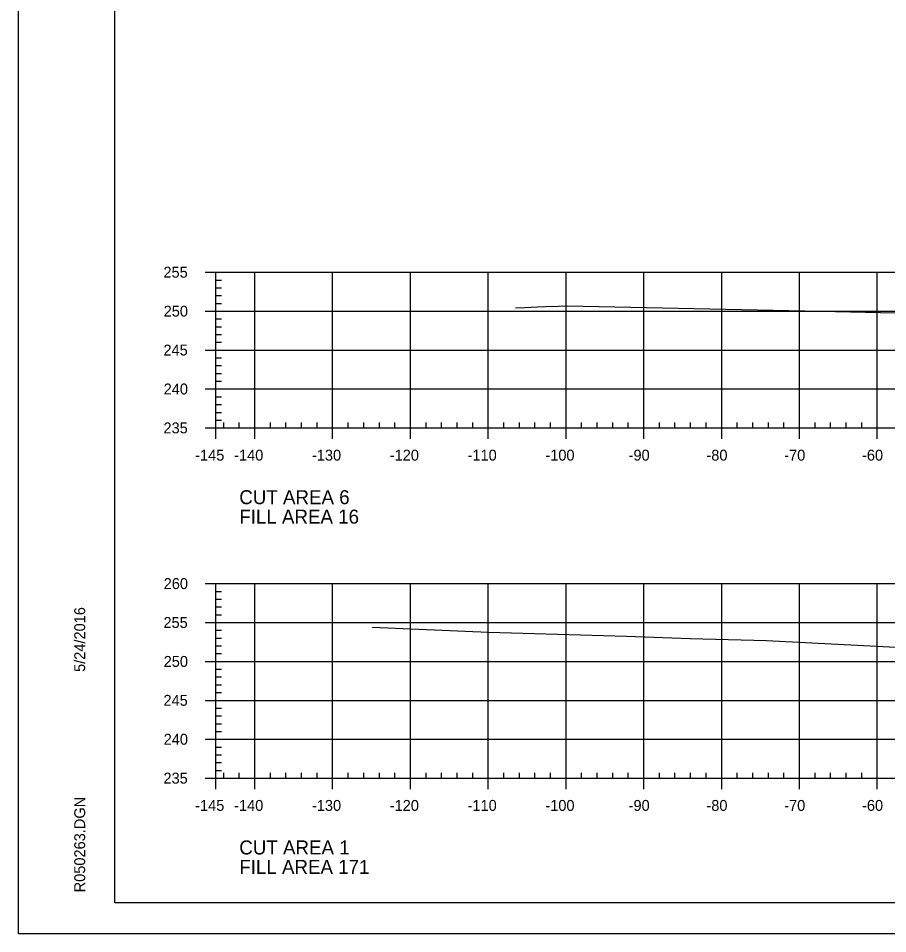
# Model space of a CAD drawing. Extents: x 1365647 to 1367999, y 387113 to 400173.
# Drawn here: x 1367584.3 to 1367696, y 387326.8 to 387444.4 of the extents above; entities that cross this region are included whole.
import ezdxf

# ---------------------------------------------------------------- set-up
doc = ezdxf.new("R2010")
doc.units = 0
for name, color, linetype in [('R_Axis', 7, 'Continuous'), ('R_Axis Annot', 7, 'Continuous'), ('R_Border', 7, 'Continuous'), ('R_Exist Surface', 7, 'Continuous'), ('R_Grid', 7, 'Continuous'), ('R_No Plot', 7, 'Continuous')]:
    doc.layers.add(name, color=color, linetype=linetype)

msp = doc.modelspace()

# ---------------------------------------------------------------- linework, layer by layer
at = {"layer": 'R_Axis'}
for p, q in [((1367608.28, 387411.78), (1367609.68, 387411.78)), ((1367609.68, 387391.78), (1367609.68, 387411.78)), ((1367609.68, 387410.78), (1367610.38, 387410.78)), ((1367609.68, 387409.78), (1367610.38, 387409.78)), ((1367609.68, 387408.78), (1367610.38, 387408.78)), ((1367609.68, 387407.78), (1367610.38, 387407.78)), ((1367608.28, 387406.78), (1367609.68, 387406.78)), ((1367609.68, 387405.78), (1367610.38, 387405.78)), ((1367609.68, 387404.78), (1367610.38, 387404.78)), ((1367609.68, 387403.78), (1367610.38, 387403.78)), ((1367609.68, 387402.78), (1367610.38, 387402.78)), ((1367608.28, 387401.78), (1367609.68, 387401.78)), ((1367609.68, 387400.78), (1367610.38, 387400.78)), ((1367609.68, 387399.78), (1367610.38, 387399.78)), ((1367609.68, 387398.78), (1367610.38, 387398.78)), ((1367609.68, 387397.78), (1367610.38, 387397.78)), ((1367608.28, 387396.78), (1367609.68, 387396.78)), ((1367609.68, 387395.78), (1367610.38, 387395.78)), ((1367609.68, 387394.78), (1367610.38, 387394.78)), ((1367609.68, 387393.78), (1367610.38, 387393.78)), ((1367609.68, 387392.78), (1367610.38, 387392.78)), ((1367609.68, 387391.78), (1367609.68, 387392.48)), ((1367610.68, 387391.78), (1367610.68, 387392.48)), ((1367612.68, 387391.78), (1367612.68, 387392.48)), ((1367616.68, 387391.78), (1367616.68, 387392.48)), ((1367618.68, 387391.78), (1367618.68, 387392.48)), ((1367620.68, 387391.78), (1367620.68, 387392.48)), ((1367622.68, 387391.78), (1367622.68, 387392.48)), ((1367626.68, 387391.78), (1367626.68, 387392.48)), ((1367628.68, 387391.78), (1367628.68, 387392.48)), ((1367630.68, 387391.78), (1367630.68, 387392.48)), ((1367632.68, 387391.78), (1367632.68, 387392.48)), ((1367636.68, 387391.78), (1367636.68, 387392.48)), ((1367638.68, 387391.78), (1367638.68, 387392.48)), ((1367640.68, 387391.78), (1367640.68, 387392.48)), ((1367642.68, 387391.78), (1367642.68, 387392.48)), ((1367646.68, 387391.78), (1367646.68, 387392.48)), ((1367648.68, 387391.78), (1367648.68, 387392.48)), ((1367650.68, 387391.78), (1367650.68, 387392.48)), ((1367652.68, 387391.78), (1367652.68, 387392.48)), ((1367656.68, 387391.78), (1367656.68, 387392.48)), ((1367658.68, 387391.78), (1367658.68, 387392.48)), ((1367660.68, 387391.78), (1367660.68, 387392.48)), ((1367662.68, 387391.78), (1367662.68, 387392.48)), ((1367666.68, 387391.78), (1367666.68, 387392.48)), ((1367668.68, 387391.78), (1367668.68, 387392.48)), ((1367670.68, 387391.78), (1367670.68, 387392.48)), ((1367672.68, 387391.78), (1367672.68, 387392.48)), ((1367676.68, 387391.78), (1367676.68, 387392.48)), ((1367678.68, 387391.78), (1367678.68, 387392.48)), ((1367680.68, 387391.78), (1367680.68, 387392.48)), ((1367682.68, 387391.78), (1367682.68, 387392.48)), ((1367686.68, 387391.78), (1367686.68, 387392.48)), ((1367688.68, 387391.78), (1367688.68, 387392.48)), ((1367690.68, 387391.78), (1367690.68, 387392.48)), ((1367692.68, 387391.78), (1367692.68, 387392.48)), ((1367608.28, 387391.78), (1367609.68, 387391.78)), ((1367609.68, 387391.78), (1367899.68, 387391.78)), ((1367609.68, 387390.38), (1367609.68, 387391.78)), ((1367614.68, 387390.38), (1367614.68, 387391.78)), ((1367624.68, 387390.38), (1367624.68, 387391.78)), ((1367634.68, 387390.38), (1367634.68, 387391.78)), ((1367644.68, 387390.38), (1367644.68, 387391.78)), ((1367654.68, 387390.38), (1367654.68, 387391.78)), ((1367664.68, 387390.38), (1367664.68, 387391.78)), ((1367674.68, 387390.38), (1367674.68, 387391.78)), ((1367684.68, 387390.38), (1367684.68, 387391.78)), ((1367694.68, 387390.38), (1367694.68, 387391.78)), ((1367608.28, 387371.78), (1367609.68, 387371.78)), ((1367609.68, 387346.78), (1367609.68, 387371.78)), ((1367609.68, 387370.78), (1367610.38, 387370.78)), ((1367609.68, 387369.78), (1367610.38, 387369.78)), ((1367609.68, 387368.78), (1367610.38, 387368.78)), ((1367609.68, 387367.78), (1367610.38, 387367.78)), ((1367608.28, 387366.78), (1367609.68, 387366.78)), ((1367609.68, 387365.78), (1367610.38, 387365.78)), ((1367609.68, 387364.78), (1367610.38, 387364.78)), ((1367609.68, 387363.78), (1367610.38, 387363.78)), ((1367609.68, 387362.78), (1367610.38, 387362.78)), ((1367608.28, 387361.78), (1367609.68, 387361.78)), ((1367609.68, 387360.78), (1367610.38, 387360.78)), ((1367609.68, 387359.78), (1367610.38, 387359.78)), ((1367609.68, 387358.78), (1367610.38, 387358.78)), ((1367609.68, 387357.78), (1367610.38, 387357.78)), ((1367608.28, 387356.78), (1367609.68, 387356.78)), ((1367609.68, 387355.78), (1367610.38, 387355.78)), ((1367609.68, 387354.78), (1367610.38, 387354.78)), ((1367609.68, 387353.78), (1367610.38, 387353.78)), ((1367609.68, 387352.78), (1367610.38, 387352.78)), ((1367608.28, 387351.78), (1367609.68, 387351.78)), ((1367609.68, 387350.78), (1367610.38, 387350.78)), ((1367609.68, 387349.78), (1367610.38, 387349.78)), ((1367609.68, 387348.78), (1367610.38, 387348.78)), ((1367609.68, 387347.78), (1367610.38, 387347.78)), ((1367608.28, 387346.78), (1367609.68, 387346.78)), ((1367609.68, 387346.78), (1367609.68, 387347.48)), ((1367609.68, 387346.78), (1367899.68, 387346.78)), ((1367609.68, 387345.38), (1367609.68, 387346.78)), ((1367610.68, 387346.78), (1367610.68, 387347.48)), ((1367612.68, 387346.78), (1367612.68, 387347.48)), ((1367614.68, 387345.38), (1367614.68, 387346.78)), ((1367616.68, 387346.78), (1367616.68, 387347.48)), ((1367618.68, 387346.78), (1367618.68, 387347.48)), ((1367620.68, 387346.78), (1367620.68, 387347.48)), ((1367622.68, 387346.78), (1367622.68, 387347.48)), ((1367624.68, 387345.38), (1367624.68, 387346.78)), ((1367626.68, 387346.78), (1367626.68, 387347.48)), ((1367628.68, 387346.78), (1367628.68, 387347.48)), ((1367630.68, 387346.78), (1367630.68, 387347.48)), ((1367632.68, 387346.78), (1367632.68, 387347.48)), ((1367634.68, 387345.38), (1367634.68, 387346.78)), ((1367636.68, 387346.78), (1367636.68, 387347.48)), ((1367638.68, 387346.78), (1367638.68, 387347.48)), ((1367640.68, 387346.78), (1367640.68, 387347.48)), ((1367642.68, 387346.78), (1367642.68, 387347.48)), ((1367644.68, 387345.38), (1367644.68, 387346.78)), ((1367646.68, 387346.78), (1367646.68, 387347.48)), ((1367648.68, 387346.78), (1367648.68, 387347.48)), ((1367650.68, 387346.78), (1367650.68, 387347.48)), ((1367652.68, 387346.78), (1367652.68, 387347.48)), ((1367654.68, 387345.38), (1367654.68, 387346.78)), ((1367656.68, 387346.78), (1367656.68, 387347.48)), ((1367658.68, 387346.78), (1367658.68, 387347.48)), ((1367660.68, 387346.78), (1367660.68, 387347.48)), ((1367662.68, 387346.78), (1367662.68, 387347.48)), ((1367664.68, 387345.38), (1367664.68, 387346.78)), ((1367666.68, 387346.78), (1367666.68, 387347.48)), ((1367668.68, 387346.78), (1367668.68, 387347.48)), ((1367670.68, 387346.78), (1367670.68, 387347.48)), ((1367672.68, 387346.78), (1367672.68, 387347.48)), ((1367674.68, 387345.38), (1367674.68, 387346.78)), ((1367676.68, 387346.78), (1367676.68, 387347.48)), ((1367678.68, 387346.78), (1367678.68, 387347.48)), ((1367680.68, 387346.78), (1367680.68, 387347.48)), ((1367682.68, 387346.78), (1367682.68, 387347.48)), ((1367684.68, 387345.38), (1367684.68, 387346.78)), ((1367686.68, 387346.78), (1367686.68, 387347.48)), ((1367688.68, 387346.78), (1367688.68, 387347.48)), ((1367690.68, 387346.78), (1367690.68, 387347.48)), ((1367692.68, 387346.78), (1367692.68, 387347.48)), ((1367694.68, 387345.38), (1367694.68, 387346.78))]:
    msp.add_line(p, q, dxfattribs=at)
at = {"layer": 'R_Border'}
for p, q in [((1367596.68, 387330.78), (1367596.68, 387536.24)), ((1367596.68, 387330.78), (1367596.68, 387330.78)), ((1367912.86, 387330.78), (1367596.68, 387330.78))]:
    msp.add_line(p, q, dxfattribs=at)
at = {"layer": 'R_Exist Surface'}
for points in [[(1367648.17, 387407.21), (1367649.36, 387407.26), (1367651.01, 387407.32), (1367652.08, 387407.36), (1367653.71, 387407.42), (1367654.87, 387407.47), (1367687.39, 387406.78), (1367704.79, 387406.39)], [(1367629.75, 387366.16), (1367644.73, 387365.53), (1367662.43, 387365.01), (1367670.62, 387364.72), (1367680.44, 387364.48), (1367697.92, 387363.55)]]:
    msp.add_lwpolyline(points, dxfattribs=at)
at = {"layer": 'R_Grid'}
for p, q in [((1367609.68, 387411.78), (1367899.68, 387411.78)), ((1367609.68, 387391.78), (1367609.68, 387411.78)), ((1367614.68, 387391.78), (1367614.68, 387411.78)), ((1367624.68, 387391.78), (1367624.68, 387411.78)), ((1367634.68, 387391.78), (1367634.68, 387411.78)), ((1367644.68, 387391.78), (1367644.68, 387411.78)), ((1367654.68, 387391.78), (1367654.68, 387411.78)), ((1367664.68, 387391.78), (1367664.68, 387411.78)), ((1367674.68, 387391.78), (1367674.68, 387411.78)), ((1367684.68, 387391.78), (1367684.68, 387411.78)), ((1367694.68, 387391.78), (1367694.68, 387411.78)), ((1367609.68, 387406.78), (1367899.68, 387406.78)), ((1367609.68, 387401.78), (1367899.68, 387401.78)), ((1367609.68, 387396.78), (1367899.68, 387396.78)), ((1367609.68, 387391.78), (1367899.68, 387391.78)), ((1367609.68, 387371.78), (1367899.68, 387371.78)), ((1367609.68, 387346.78), (1367609.68, 387371.78)), ((1367609.68, 387371.78), (1367899.68, 387371.78)), ((1367609.68, 387346.78), (1367609.68, 387371.78)), ((1367614.68, 387346.78), (1367614.68, 387371.78)), ((1367614.68, 387346.78), (1367614.68, 387371.78)), ((1367624.68, 387346.78), (1367624.68, 387371.78)), ((1367624.68, 387346.78), (1367624.68, 387371.78)), ((1367634.68, 387346.78), (1367634.68, 387371.78)), ((1367634.68, 387346.78), (1367634.68, 387371.78)), ((1367644.68, 387346.78), (1367644.68, 387371.78)), ((1367644.68, 387346.78), (1367644.68, 387371.78)), ((1367654.68, 387346.78), (1367654.68, 387371.78)), ((1367654.68, 387346.78), (1367654.68, 387371.78)), ((1367664.68, 387346.78), (1367664.68, 387371.78)), ((1367664.68, 387346.78), (1367664.68, 387371.78)), ((1367674.68, 387346.78), (1367674.68, 387371.78)), ((1367674.68, 387346.78), (1367674.68, 387371.78)), ((1367684.68, 387346.78), (1367684.68, 387371.78)), ((1367684.68, 387346.78), (1367684.68, 387371.78)), ((1367694.68, 387346.78), (1367694.68, 387371.78)), ((1367694.68, 387346.78), (1367694.68, 387371.78)), ((1367609.68, 387366.78), (1367899.68, 387366.78)), ((1367609.68, 387366.78), (1367899.68, 387366.78)), ((1367609.68, 387361.78), (1367899.68, 387361.78)), ((1367609.68, 387361.78), (1367899.68, 387361.78)), ((1367609.68, 387356.78), (1367899.68, 387356.78)), ((1367609.68, 387356.78), (1367899.68, 387356.78)), ((1367609.68, 387351.78), (1367899.68, 387351.78)), ((1367609.68, 387351.78), (1367899.68, 387351.78)), ((1367609.68, 387346.78), (1367899.68, 387346.78)), ((1367609.68, 387346.78), (1367899.68, 387346.78))]:
    msp.add_line(p, q, dxfattribs=at)
at = {"layer": 'R_No Plot'}
msp.add_line((1367584.28, 387326.81), (1367917.62, 387326.81), dxfattribs=at)
msp.add_lwpolyline([(1367584.28, 387540.14), (1367917.62, 387540.14), (1367917.62, 387326.8), (1367584.28, 387326.8)], close=True, dxfattribs=at)

# ---------------------------------------------------------------- texts
at = {"layer": 'R_Axis Annot'}
for s, height, p in [('255', 1.4, (1367602.93, 387411.08)), ('250', 1.4, (1367602.96, 387406.08)), ('245', 1.4, (1367602.93, 387401.08)), ('240', 1.4, (1367602.96, 387396.08)), ('235', 1.4, (1367602.93, 387391.08)), ('-145', 1.4, (1367607.01, 387387.58)), ('-140', 1.4, (1367612.02, 387387.58)), ('-130', 1.4, (1367622.02, 387387.58)), ('-120', 1.4, (1367632.02, 387387.58)), ('-110', 1.4, (1367642.02, 387387.58)), ('-100', 1.4, (1367652.02, 387387.58)), ('-90', 1.4, (1367662.72, 387387.58)), ('-80', 1.4, (1367672.72, 387387.58)), ('-70', 1.4, (1367682.72, 387387.58)), ('-60', 1.4, (1367692.72, 387387.58)), ('CUT AREA 6', 1.8, (1367612.68, 387381.98)), ('FILL AREA 16', 1.8, (1367612.68, 387379.48)), ('260', 1.4, (1367602.96, 387371.08)), ('255', 1.4, (1367602.93, 387366.08)), ('250', 1.4, (1367602.96, 387361.08)), ('245', 1.4, (1367602.93, 387356.08)), ('240', 1.4, (1367602.96, 387351.08)), ('235', 1.4, (1367602.93, 387346.08)), ('-145', 1.4, (1367607.01, 387342.58)), ('-140', 1.4, (1367612.02, 387342.58)), ('-130', 1.4, (1367622.02, 387342.58)), ('-120', 1.4, (1367632.02, 387342.58)), ('-110', 1.4, (1367642.02, 387342.58)), ('-100', 1.4, (1367652.02, 387342.58)), ('-90', 1.4, (1367662.72, 387342.58)), ('-80', 1.4, (1367672.72, 387342.58)), ('-70', 1.4, (1367682.72, 387342.58)), ('-60', 1.4, (1367692.72, 387342.58)), ('CUT AREA 1', 1.8, (1367612.68, 387336.98)), ('FILL AREA 171', 1.8, (1367612.68, 387334.48))]:
    msp.add_text(s, height=height, dxfattribs=at).set_placement(p)
at = {"layer": 'R_Border'}
for s, p in [('5/24/2016', (1367592.87, 387360.43)), ('R050263.DGN', (1367592.87, 387332.11))]:
    msp.add_text(s, height=1.4, rotation=90, dxfattribs=at).set_placement(p)

doc.saveas('drawing.dxf')
